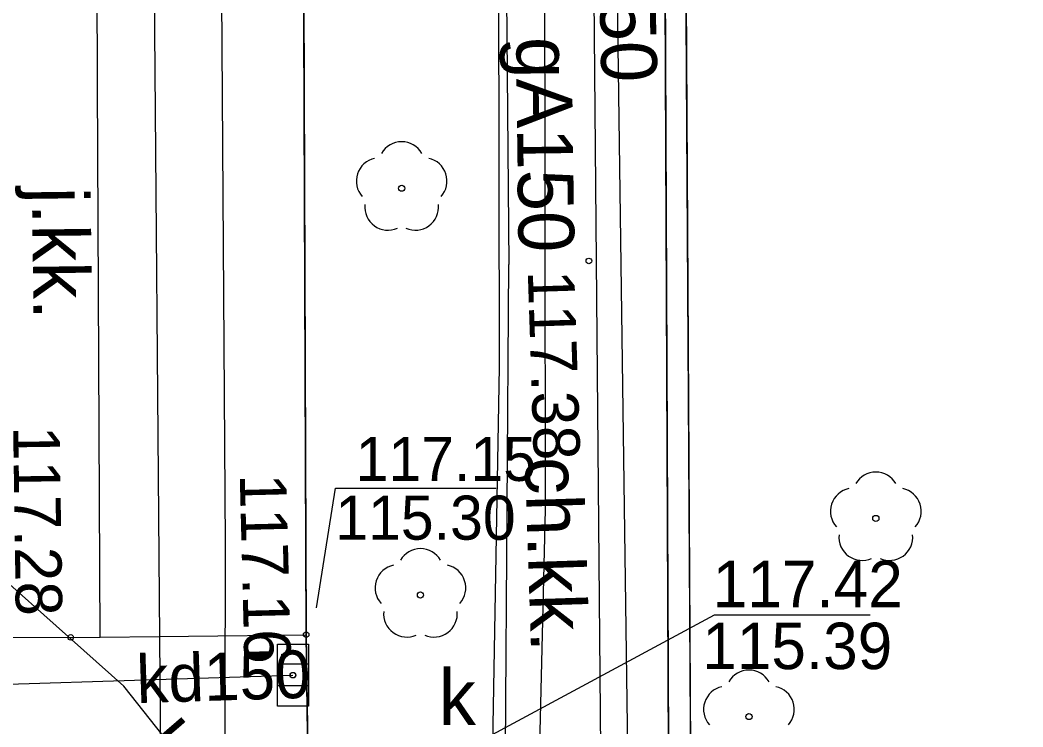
# Model space of a CAD drawing. Extents: x 6434771 to 6436222, y 5663454 to 5664782.
# Drawn here: x 6435140.97 to 6435157.16, y 5664198.18 to 5664209.59 of the extents above; entities that cross this region are included whole.
import ezdxf

# ---------------------------------------------------------------- set-up
doc = ezdxf.new("R2010")
doc.units = 0
for name, color, linetype in [('Warstwa 1', 7, 'Continuous'), ('Warstwa 11', 7, 'Continuous'), ('Warstwa 12', 7, 'Continuous'), ('Warstwa 13', 7, 'Continuous'), ('Warstwa 14', 7, 'Continuous'), ('Warstwa 2', 7, 'Continuous'), ('Warstwa 25', 7, 'Continuous'), ('Warstwa 37', 7, 'Continuous'), ('Warstwa 4', 7, 'Continuous'), ('Warstwa 5', 7, 'Continuous'), ('Warstwa 6', 7, 'Continuous'), ('Warstwa 7', 7, 'Continuous'), ('Warstwa 8', 7, 'Continuous'), ('Warstwa 9', 7, 'Continuous')]:
    doc.layers.add(name, color=color, linetype=linetype)

msp = doc.modelspace()

# ---------------------------------------------------------------- linework, layer by layer
at = {"layer": 'Warstwa 1'}
msp.add_line((6435151.139, 5664265.788), (6435151.448, 5664195.415), dxfattribs=at)
msp.add_line((6435151.139, 5664265.788), (6435151.448, 5664195.415), dxfattribs=at)
at = {"layer": 'Warstwa 11'}
for centre in [(6435147.13, 5664206.876), (6435154.783, 5664201.543), (6435147.433, 5664200.306), (6435152.735, 5664198.344)]:
    msp.add_circle(centre, 0.05, dxfattribs=at)
for centre, start, end in [((6435147.13, 5664207.251), 30.1471, 149.8529), ((6435146.773, 5664206.992), 102.1471, 221.8529), ((6435147.487, 5664206.992), 318.1471, 77.8529), ((6435146.91, 5664206.573), 174.1471, 293.8529), ((6435147.35, 5664206.573), 246.1471, 5.8529), ((6435154.783, 5664201.918), 30.1471, 149.8529), ((6435154.426, 5664201.659), 102.1471, 221.8529), ((6435155.14, 5664201.659), 318.1471, 77.8529), ((6435154.563, 5664201.24), 174.1471, 293.8529), ((6435155.003, 5664201.24), 246.1471, 5.8529), ((6435147.433, 5664200.681), 30.1471, 149.8529), ((6435147.076, 5664200.422), 102.1471, 221.8529), ((6435147.79, 5664200.422), 318.1471, 77.8529), ((6435147.213, 5664200.003), 174.1471, 293.8529), ((6435147.653, 5664200.003), 246.1471, 5.8529), ((6435152.735, 5664198.719), 30.1471, 149.8529), ((6435152.378, 5664198.46), 102.1471, 221.8529), ((6435153.092, 5664198.46), 318.1471, 77.8529)]:
    msp.add_arc(centre, 0.375, start, end, dxfattribs=at)
at = {"layer": 'Warstwa 12'}
for points in [[(6435150.123, 5664381.064), (6435150.713, 5664341.314), (6435149.208, 5664337.632), (6435149.185, 5664324.2), (6435149.335, 5664309.302), (6435149.399, 5664292.253), (6435149.281, 5664276.012), (6435150.161, 5664273.441), (6435149.921, 5664260.212), (6435150.805, 5664195.613)], [(6435148.038, 5664296.432), (6435148.386, 5664293.61), (6435148.186, 5664290.367), (6435148.513, 5664262.059), (6435148.483, 5664259.509), (6435148.667, 5664225.982), (6435148.703, 5664203.992), (6435148.573, 5664196.68), (6435148.686, 5664195.638)], [(6435144.106, 5664232.741), (6435144.121, 5664221.992), (6435144.221, 5664209.97), (6435144.279, 5664201.134), (6435144.271, 5664195.692), (6435143.258, 5664195.704), (6435143.105, 5664214.647), (6435143.088, 5664228.515)], [(6435149.306, 5664195.631), (6435149.453, 5664201.688), (6435149.443, 5664211.082), (6435149.359, 5664217.67), (6435149.336, 5664222.568)]]:
    msp.add_lwpolyline(points, dxfattribs=at)
at = {"layer": 'Warstwa 14'}
for points in [[(6435145.758, 5664200.098), (6435146.061, 5664202.031), (6435148.654, 5664202.031)], [(6435148.317, 5664197.901), (6435152.179, 5664199.985), (6435154.692, 5664199.985)]]:
    msp.add_lwpolyline(points, dxfattribs=at)
msp.add_circle((6435145.375, 5664199.013), 0.045, dxfattribs=at)
at = {"layer": 'Warstwa 2'}
msp.add_lwpolyline([(6435151.807, 5664195.601), (6435151.423, 5664258.698)], dxfattribs=at)
at = {"layer": 'Warstwa 25'}
for centre in [(6435150.152, 5664205.702), (6435141.788, 5664199.622), (6435145.589, 5664199.666)]:
    msp.add_circle(centre, 0.045, dxfattribs=at)
at = {"layer": 'Warstwa 37'}
msp.add_lwpolyline([(6435142.264, 5664199.628), (6435142.22, 5664208.562), (6435142.175, 5664221.493), (6435142.01, 5664235.338)], dxfattribs=at)
at = {"layer": 'Warstwa 4'}
for p, q in [((6435145.624, 5664199.188), (6435145.124, 5664199.188)), ((6435145.624, 5664198.838), (6435145.124, 5664198.838))]:
    msp.add_line(p, q, dxfattribs=at)
msp.add_lwpolyline([(6435145.624, 5664199.513), (6435145.624, 5664198.513), (6435145.124, 5664198.513), (6435145.124, 5664199.513)], close=True, dxfattribs=at)
at = {"layer": 'Warstwa 6'}
for points in [[(6435126.513, 5664181.966), (6435154.317, 5664193.62), (6435153.306, 5664193.562), (6435152.448, 5664193.743), (6435151.806, 5664194.42), (6435151.448, 5664195.415), (6435151.139, 5664265.788), (6435150.987, 5664302.855), (6435150.793, 5664335.542), (6435151.133, 5664335.588), (6435152.699, 5664336.019), (6435152.418, 5664396.347), (6435152.527, 5664401.266), (6435152.404, 5664425.849)], [(6435145.642, 5664195.675), (6435145.589, 5664199.666), (6435145.476, 5664229.241)]]:
    msp.add_lwpolyline(points, dxfattribs=at)
msp.add_lwpolyline([(6435252.346, 5664237.168), (6435235.07, 5664283.87), (6435199.266, 5664276.156), (6435151.139, 5664265.788), (6435151.448, 5664195.415), (6435151.806, 5664194.42), (6435152.448, 5664193.743), (6435153.306, 5664193.562), (6435154.317, 5664193.62)], close=True, dxfattribs=at)
msp.add_circle((6435145.374, 5664199.013), 0.045, dxfattribs=at)
at = {"layer": 'Warstwa 7'}
msp.add_line((6435140.15, 5664198.85), (6435145.374, 5664199.013), dxfattribs=at)
msp.add_lwpolyline([(6435145.141, 5664195.681), (6435142.645, 5664198.835), (6435139.611, 5664201.539), (6435139.497, 5664221.843), (6435139.346, 5664251.559), (6435139.29, 5664260.161), (6435139.287, 5664261.561), (6435139.252, 5664272.713), (6435139.213, 5664280.176), (6435139.141, 5664287.08), (6435139.161, 5664297.457), (6435139.084, 5664319.201), (6435138.978, 5664327.804), (6435138.81, 5664332.24)], dxfattribs=at)
at = {"layer": 'Warstwa 8'}
for p, q in [((6435151.434, 5664256.96), (6435151.807, 5664195.601)), ((6435145.476, 5664229.241), (6435145.589, 5664199.666)), ((6435150.089, 5664226.105), (6435150.36, 5664195.618)), ((6435137.998, 5664199.628), (6435141.788, 5664199.622)), ((6435137.998, 5664199.628), (6435141.788, 5664199.622)), ((6435141.788, 5664199.622), (6435145.589, 5664199.666)), ((6435141.788, 5664199.622), (6435145.589, 5664199.666)), ((6435145.589, 5664199.666), (6435145.642, 5664195.675))]:
    msp.add_line(p, q, dxfattribs=at)
at = {"layer": 'Warstwa 9'}
for p, q in [((6435150.089, 5664226.105), (6435150.36, 5664195.618)), ((6435148.667, 5664225.982), (6435148.862, 5664205.647)), ((6435148.792, 5664195.637), (6435148.862, 5664205.647))]:
    msp.add_line(p, q, dxfattribs=at)

# ---------------------------------------------------------------- texts
at = {"layer": 'Warstwa 13'}
for s, rotation, p in [('g150', 271.1695, (6435150.302, 5664211.254)), ('gA150', 270.7512, (6435148.973, 5664209.314))]:
    msp.add_text(s, height=0.9, rotation=rotation, dxfattribs=at).set_placement(p)
at = {"layer": 'Warstwa 14'}
for s, height, p in [('115.30', 0.712, (6435146.058, 5664201.2)), ('115.39', 0.75, (6435151.981, 5664199.11))]:
    msp.add_text(s, height=height, dxfattribs=at).set_placement(p)
at = {"layer": 'Warstwa 25'}
for s, rotation, p in [('117.38', 271.8685, (6435149.165, 5664205.539)), ('117.28', 270.8371, (6435140.859, 5664203.032)), ('117.16', 271.4502, (6435144.516, 5664202.255))]:
    msp.add_text(s, height=0.75, rotation=rotation, dxfattribs=at).set_placement(p)
at = {"layer": 'Warstwa 5'}
msp.add_text('k', height=0.9, dxfattribs=at).set_placement((6435147.726, 5664198.208))
at = {"layer": 'Warstwa 6'}
for s, height, p in [('117.15', 0.712, (6435146.387, 5664202.149)), ('117.42', 0.75, (6435152.151, 5664200.11))]:
    msp.add_text(s, height=height, dxfattribs=at).set_placement(p)
at = {"layer": 'Warstwa 7'}
for s, height, rotation, p in [('kd150', 0.7716, 1.7876, (6435142.86, 5664198.561)), ('ks300', 0.855, 310.8124, (6435142.842, 5664197.803))]:
    msp.add_text(s, height=height, rotation=rotation, dxfattribs=at).set_placement(p)
at = {"layer": 'Warstwa 8'}
msp.add_text('j.kk.', height=0.9, rotation=270.7512, dxfattribs=at).set_placement((6435141.161, 5664206.891))
at = {"layer": 'Warstwa 9'}
msp.add_text('ch.kk.', height=0.9, rotation=271.8685, dxfattribs=at).set_placement((6435149.117, 5664202.524))

doc.saveas('drawing.dxf')
